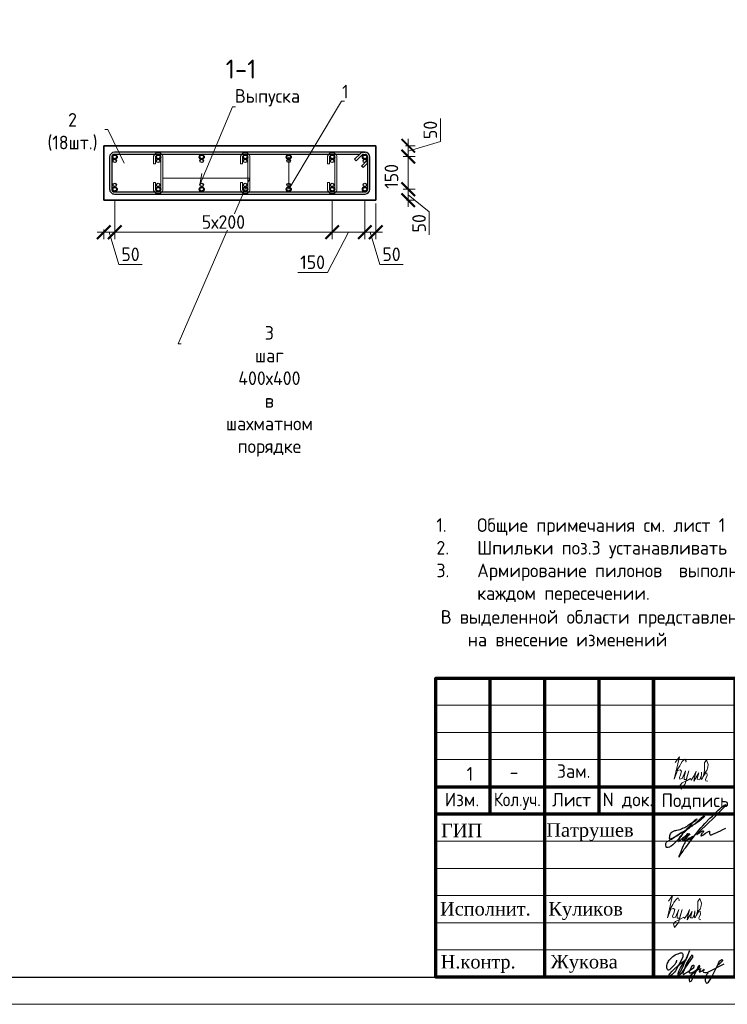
# Model space of a CAD drawing. Header units: millimetres. Extents: x 376598 to 1249954, y -318491 to -22134.
# Tile 328 of 444: x 902260 to 915273, y -317679 to -299573. Entities that reach past the tile are written whole.
import ezdxf
from ezdxf import colors
from ezdxf.entities.mleader import LeaderData, LeaderLine
from ezdxf.enums import TextEntityAlignment as Align
from ezdxf.math import Vec2, Vec3

# ---------------------------------------------------------------- set-up
doc = ezdxf.new("R2010")
doc.units = ezdxf.units.MM
for name, color, linetype, lineweight in [('1 Стены', 3, 'Continuous', 30), ('Арм_шпильки', 143, 'Continuous', 18), ('Армирование', 3, 'Continuous', 40), ('Выноски', 20, 'Continuous', 20), ('подоснова', 151, 'Continuous', 5), ('размер', 1, 'Continuous', 25), ('РАЗМЕРЫ', 1, 'Continuous', 9), ('Рамка', 7, 'Continuous', 70), ('Текст', 7, 'Continuous', 25), ('ТОНКИЕ', 7, 'Continuous', 9)]:
    doc.layers.add(name, color=color, linetype=linetype, lineweight=lineweight)
for name, color, linetype in [('PDF _S_NET_PROFILE_AXIS', 7, 'Continuous'), ('PDF7_Text', 7, 'Continuous'), ('PDF8_Text', 7, 'Continuous'), ('Рамка печать', 7, 'Continuous'), ('ТОЛСТЫЕ_ОСНОВНЫЕ', 6, 'Continuous')]:
    doc.layers.add(name, color=color, linetype=linetype)
doc.layers.add('Колонна_ бетон', color=7, linetype='Continuous', lineweight=50, true_color=0xb4b496)
doc.styles.add('GOST 2.304', font='CS_Gost2304.shx')
doc.styles.add('GOST-2.304_Type-B', font='GOST_Common.ttf')
doc.styles.add('PDF Times New Roman', font='times.ttf')
doc.styles.add('ГОСТ', font='GOST_Common.ttf')
doc.dimstyles.new('мой 25', dxfattribs={"dimscale": 100, "dimtxt": 2.5, "dimasz": 2.5, "dimexe": 1.25, "dimexo": 0.625, "dimtad": 1, "dimdec": 0, "dimlfac": 0.5, "dimtxsty": 'GOST-2.304_Type-B', "dimblk": 'ARCHTICK', "dimcen": 2.5, "dimdle": 1.25, "dimaunit": 1, "dimadec": 1, "dimazin": 2, "dimtfac": 1, "dimtdec": 0, "dimtmove": 1, "dimatfit": 3, "dimfxl": 6, "dimfxlon": 1, "dimtfill": 1, "dimlwd": -1, "dimlwe": -1, "dimarcsym": 0})

# ---------------------------------------------------------------- blocks, each defined once
blk = doc.blocks.new('*U658')
at = {"color": 0, "linetype": 'ByBlock', "lineweight": -2}
for p, q in [((161.4, 1198.9), (12.5, 1198.9)), ((161.4, 1188.9), (12.5, 1188.9)), ((38.8, 1188.9), (60.9, 1166.9)), ((-10, 1176.4), (-10, 12.5)), ((-10, 1169.4), (-10, 1176.4)), ((22, 1128), (-3.4, 1153.5)), ((0, 1169.4), (0, 1176.4)), ((0, 1150.1), (0, 12.5)), ((3.7, 1160.6), (29.1, 1135.1)), ((53.8, 1159.8), (28.3, 1185.2)), ((60.9, 1166.9), (53.8, 1159.8)), ((173.9, 12.5), (173.9, 1176.4)), ((183.9, 12.5), (183.9, 1176.4)), ((29.1, 1135.1), (22, 1128)), ((12.5, 0), (161.4, 0)), ((12.5, -10), (161.4, -10))]:
    blk.add_line(p, q, dxfattribs=at)
for centre, radius, start, end in [((12.5, 1176.4), 22.5, 90, 180), ((12.5, 1176.4), 12.5, 90, 180), ((19.5, 1176.4), 12.5, 45, 90), ((161.4, 1176.4), 22.5, 0, 90), ((161.4, 1176.4), 12.5, 0, 90), ((12.5, 1169.4), 22.5, 180, 225), ((12.5, 1169.4), 12.5, 180, 225), ((12.5, 12.5), 22.5, 180, 270), ((12.5, 12.5), 12.5, 180, 270), ((161.4, 12.5), 12.5, 270, 0), ((161.4, 12.5), 22.5, 270, 0)]:
    blk.add_arc(centre, radius, start, end, dxfattribs=at)
at = {"style": 'GOST 2.304', "oblique": 15, "flags": 9}
for tag, p in [('ДИАМЕТР', (-52.8, -63)), ('КЛАСС', (-53, -68.7)), ('ДЛИНА', (-52.5, -73.8)), ('ПОЗИЦИЯ', (-52.3, -58)), ('МАССА', (-52.3, -78.3))]:
    blk.add_attdef(tag, p, '', height=2.5, dxfattribs=at)
blk = doc.blocks.new('_ArchTick')
at = {"color": 0, "linetype": 'ByBlock', "const_width": 0.15}
blk.add_lwpolyline([(-0.5, -0.5), (0.5, 0.5)], dxfattribs=at)
blk = doc.blocks.new('*D639')
at = {"layer": 'DEFPOINTS', "color": 0, "lineweight": 0, "transparency": 16777216}
for p in [(908807, -301891, -2880), (908607, -302090, -2880), (909405, -302090)]:
    blk.add_point(p, dxfattribs=at)
at = {"layer": 'РАЗМЕРЫ', "color": 0, "linetype": 'Continuous', "transparency": 16777216}
for p, q in [((909998, -301812), (909998, -301387)), ((909405, -301766), (909405, -302215)), ((909405, -301990), (909998, -301812)), ((909353, -301891), (909530, -301891)), ((909309, -302090), (909530, -302090))]:
    blk.add_line(p, q, dxfattribs=at)
at = {"layer": 'РАЗМЕРЫ', "color": 0, "transparency": 16777216, "xscale": 250, "yscale": 250, "zscale": 250}
for p, rotation in [((909405, -301891), 90), ((909405, -302090), 270)]:
    blk.add_blockref('_ArchTick', p, dxfattribs=dict(at, rotation=rotation))
at = {"layer": 'РАЗМЕРЫ', "color": 0, "lineweight": 0, "transparency": 16777216, "insert": (909811, -301600), "char_height": 250, "attachment_point": 5, "rotation": 90, "style": 'GOST-2.304_Type-B', "bg_fill": 3, "box_fill_scale": 1.1, "bg_fill_color": 256, "bg_fill_true_color": 13158600, "bg_fill_transparency": 0}
blk.add_mtext('50', dxfattribs=at)
blk = doc.blocks.new('*D640')
at = {"layer": 'DEFPOINTS', "color": 0, "lineweight": 0, "transparency": 16777216}
for p in [(908607, -302691, -2880), (909405, -302691), (909309, -302891)]:
    blk.add_point(p, dxfattribs=at)
at = {"layer": 'РАЗМЕРЫ', "color": 0, "linetype": 'Continuous', "transparency": 16777216}
for p, q in [((909309, -302691), (909530, -302691)), ((909405, -303016), (909405, -302566)), ((909371, -302891), (909530, -302891)), ((909405, -302791), (909791, -303105)), ((909791, -303105), (909791, -303530))]:
    blk.add_line(p, q, dxfattribs=at)
at = {"layer": 'РАЗМЕРЫ', "color": 0, "transparency": 16777216, "xscale": 250, "yscale": 250, "zscale": 250}
for p, rotation in [((909405, -302691), 90), ((909405, -302891), 270)]:
    blk.add_blockref('_ArchTick', p, dxfattribs=dict(at, rotation=rotation))
at = {"layer": 'РАЗМЕРЫ', "color": 0, "lineweight": 0, "transparency": 16777216, "insert": (909604, -303317), "char_height": 250, "attachment_point": 5, "rotation": 90, "style": 'GOST-2.304_Type-B', "bg_fill": 3, "box_fill_scale": 1.1, "bg_fill_color": 256, "bg_fill_true_color": 13158600, "bg_fill_transparency": 0}
blk.add_mtext('50', dxfattribs=at)
blk = doc.blocks.new('*D641')
at = {"layer": 'DEFPOINTS', "color": 0, "lineweight": 0, "transparency": 16777216}
for p in [(909405, -302090, 2880), (909405, -302090)]:
    blk.add_point(p, dxfattribs=at)
at = {"layer": 'РАЗМЕРЫ', "color": 0, "linetype": 'Continuous', "transparency": 16777216}
for p, q in [((909405, -302816), (909405, -301965)), ((909498, -302090), (909530, -302090)), ((909337, -302691), (909530, -302691))]:
    blk.add_line(p, q, dxfattribs=at)
at = {"layer": 'РАЗМЕРЫ', "color": 0, "lineweight": 0, "transparency": 16777216, "insert": (909096, -302454), "char_height": 250, "attachment_point": 5, "rotation": 90, "style": 'GOST-2.304_Type-B', "bg_fill": 3, "box_fill_scale": 1.1, "bg_fill_color": 256, "bg_fill_true_color": 13158600, "bg_fill_transparency": 0}
blk.add_mtext('150', dxfattribs=at)
at = {"layer": 'DEFPOINTS', "color": 0, "lineweight": 0, "transparency": 16777216}
blk.add_point((909274, -302691), dxfattribs=at)
at = {"layer": 'РАЗМЕРЫ', "color": 0, "transparency": 16777216, "xscale": 250, "yscale": 250, "zscale": 250}
for p, rotation in [((909405, -302090), 90), ((909405, -302691), 270)]:
    blk.add_blockref('_ArchTick', p, dxfattribs=dict(at, rotation=rotation))
blk = doc.blocks.new('*D642')
at = {"layer": 'DEFPOINTS', "color": 0, "lineweight": 0, "transparency": 16777216}
for p in [(903807, -302891, 2880), (904007, -303098), (903807, -303481)]:
    blk.add_point(p, dxfattribs=at)
at = {"layer": 'РАЗМЕРЫ', "color": 0, "linetype": 'Continuous', "transparency": 16777216}
for p, q in [((904007, -303160), (904007, -303606)), ((903807, -303431), (903807, -303606)), ((904132, -303481), (903682, -303481)), ((903907, -303481), (904086, -304074)), ((904086, -304074), (904511, -304074))]:
    blk.add_line(p, q, dxfattribs=at)
at = {"layer": 'РАЗМЕРЫ', "color": 0, "transparency": 16777216, "xscale": 250, "yscale": 250, "zscale": 250, "rotation": 180}
blk.add_blockref('_ArchTick', (903807, -303481), dxfattribs=at)
at = {"layer": 'РАЗМЕРЫ', "color": 0, "transparency": 16777216, "xscale": 250, "yscale": 250, "zscale": 250}
blk.add_blockref('_ArchTick', (904007, -303481), dxfattribs=at)
at = {"layer": 'РАЗМЕРЫ', "color": 0, "lineweight": 0, "transparency": 16777216, "insert": (904298, -303887), "char_height": 250, "attachment_point": 5, "style": 'GOST-2.304_Type-B', "bg_fill": 3, "box_fill_scale": 1.1, "bg_fill_color": 256, "bg_fill_true_color": 13158600, "bg_fill_transparency": 0}
blk.add_mtext('50', dxfattribs=at)
blk = doc.blocks.new('*D654')
at = {"layer": 'DEFPOINTS', "color": 0, "lineweight": 0, "transparency": 16777216}
for p in [(908607, -302691), (908807, -302891), (908807, -303481)]:
    blk.add_point(p, dxfattribs=at)
at = {"layer": 'РАЗМЕРЫ', "color": 0, "linetype": 'Continuous', "transparency": 16777216}
for p, q in [((908607, -302881), (908607, -303606)), ((908807, -302954), (908807, -303606)), ((908482, -303481), (908932, -303481)), ((908707, -303481), (908885, -304074)), ((908885, -304074), (909310, -304074))]:
    blk.add_line(p, q, dxfattribs=at)
at = {"layer": 'РАЗМЕРЫ', "color": 0, "transparency": 16777216, "xscale": 250, "yscale": 250, "zscale": 250, "rotation": 180}
blk.add_blockref('_ArchTick', (908607, -303481), dxfattribs=at)
at = {"layer": 'РАЗМЕРЫ', "color": 0, "transparency": 16777216, "xscale": 250, "yscale": 250, "zscale": 250}
blk.add_blockref('_ArchTick', (908807, -303481), dxfattribs=at)
at = {"layer": 'РАЗМЕРЫ', "color": 0, "lineweight": 0, "transparency": 16777216, "insert": (909098, -303887), "char_height": 250, "attachment_point": 5, "style": 'GOST-2.304_Type-B', "bg_fill": 3, "box_fill_scale": 1.1, "bg_fill_color": 256, "bg_fill_true_color": 13158600, "bg_fill_transparency": 0}
blk.add_mtext('50', dxfattribs=at)
blk = doc.blocks.new('*U659')
for p, q in [((-8, 0), (-7.4, 4.7)), ((-7.4, 4.7), (-5.6, 9)), ((-5.6, 9), (-2.7, 12.7)), ((-2.7, 12.7), (1, 15.6)), ((1, 15.6), (5.3, 17.4)), ((5.3, 17.4), (10, 18)), ((34, 18), (10, 18)), ((10, 10), (34, 10)), ((34, 10), (34, 18)), ((104.5, 18), (128.5, 18)), ((104.5, 10), (104.5, 18)), ((128.5, 10), (104.5, 10)), ((133.2, 17.4), (128.5, 18)), ((137.5, 15.6), (133.2, 17.4)), ((141.2, 12.7), (137.5, 15.6)), ((144.1, 9), (141.2, 12.7)), ((145.9, 4.7), (144.1, 9)), ((146.5, 0), (145.9, 4.7)), ((145.9, -4.7), (146.5, 0)), ((-7.4, -4.7), (-8, 0)), ((-5.6, -9), (-7.4, -4.7)), ((-2.7, -12.7), (-5.6, -9)), ((1, -15.6), (-2.7, -12.7)), ((5.3, -17.4), (1, -15.6)), ((10, -18), (5.3, -17.4)), ((10, -18), (128.5, -18)), ((128.5, -18), (133.2, -17.4)), ((133.2, -17.4), (137.5, -15.6)), ((137.5, -15.6), (141.2, -12.7)), ((141.2, -12.7), (144.1, -9)), ((144.1, -9), (145.9, -4.7))]:
    blk.add_line(p, q)
at = {"color": 0, "linetype": 'ByBlock', "lineweight": -2}
for p, q in [((0, 0), (0.3, 2.6)), ((0.3, 2.6), (1.3, 5)), ((1.3, 5), (2.9, 7.1)), ((2.9, 7.1), (5, 8.7)), ((5, 8.7), (7.4, 9.7)), ((7.4, 9.7), (10, 10)), ((131.1, 9.7), (128.5, 10)), ((133.5, 8.7), (131.1, 9.7)), ((135.6, 7.1), (133.5, 8.7)), ((137.2, 5), (135.6, 7.1)), ((138.2, 2.6), (137.2, 5)), ((138.5, 0), (138.2, 2.6)), ((138.2, -2.6), (138.5, 0)), ((0.3, -2.6), (0, 0)), ((1.3, -5), (0.3, -2.6)), ((2.9, -7.1), (1.3, -5)), ((5, -8.7), (2.9, -7.1)), ((7.4, -9.7), (5, -8.7)), ((10, -10), (7.4, -9.7)), ((10, -10), (128.5, -10)), ((128.5, -10), (131.1, -9.7)), ((131.1, -9.7), (133.5, -8.7)), ((133.5, -8.7), (135.6, -7.1)), ((135.6, -7.1), (137.2, -5)), ((137.2, -5), (138.2, -2.6))]:
    blk.add_line(p, q, dxfattribs=at)
at = {"style": 'GOST 2.304', "oblique": 15, "flags": 9}
for tag, p in [('ДИАМЕТР', (117.8, -62.2)), ('ДЛИНА', (118.1, -72.5)), ('ПОЗИЦИЯ', (118, -56.6)), ('КЛАСС', (118, -67.8)), ('МАССА', (118.7, -78.2))]:
    blk.add_attdef(tag, p, '', height=2.5, dxfattribs=at)
blk = doc.blocks.new('_None')
blk = doc.blocks.new('*U56')
at = {"layer": 'ТОЛСТЫЕ_ОСНОВНЫЕ', "color": 6}
blk.add_lwpolyline([(20, 5), (415, 5), (415, 292), (20, 292)], close=True, dxfattribs=at)
at = {"layer": 'ТОНКИЕ'}
blk.add_lwpolyline([(0, 0), (420, 0), (420, 297), (0, 297)], close=True, dxfattribs=at)
blk = doc.blocks.new('11')
at = {"layer": 'Выноски'}
for p, q in [((48016, 66806), (48038, 66823)), ((48038, 66823), (48060, 66786)), ((47885, 66608), (47944, 66700)), ((47944, 66700), (47962, 66737)), ((47962, 66737), (47989, 66781)), ((47989, 66781), (48016, 66806)), ((48060, 66786), (48058, 66769))]:
    blk.add_line(p, q, dxfattribs=at)
blk.add_lwpolyline([(47863, 66761), (47937, 66865), (47843, 66458), (47885, 66564), (47905, 66616), (47954, 66628), (47979, 66606), (47957, 66539), (47937, 66487), (47947, 66458), (47991, 66470), (48051, 66611), (48041, 66569), (48023, 66505), (48023, 66448), (48065, 66448), (48090, 66529), (48110, 66608), (48043, 66369), (47972, 66275), (47954, 66344), (47991, 66389), (48078, 66431), (48142, 66470), (48154, 66441), (48204, 66512), (48246, 66606), (48209, 66455), (48204, 66418), (48295, 66574), (48265, 66463), (48265, 66455), (48312, 66453), (48342, 66529), (48347, 66584), (48337, 66465), (48349, 66453), (48401, 66569), (48443, 66616), (48461, 66678), (48466, 66727), (48436, 66811), (48399, 66754), (48399, 66618), (48389, 66549), (48374, 66507), (48416, 66564), (48441, 66576), (48451, 66524), (48433, 66482), (48419, 66453), (48424, 66428), (48458, 66421)], dxfattribs=at)
blk = doc.blocks.new('яяя')
at = {"lineweight": 30}
for points in [[(345424, 110432), (345425, 110410), (345424, 110397), (345417, 110379), (345406, 110350), (345390, 110319), (345357, 110275), (345310, 110221), (345265, 110176), (345198, 110110), (345161, 110077), (345133, 110066), (345116, 110066), (345102, 110075), (345090, 110091), (345082, 110115), (345074, 110146), (345066, 110182), (345064, 110206), (345067, 110234), (345077, 110278), (345095, 110320), (345114, 110361), (345134, 110395), (345159, 110428), (345195, 110469), (345228, 110506), (345284, 110560), (345331, 110595), (345379, 110625), (345435, 110648), (345486, 110670), (345532, 110686), (345573, 110696), (345605, 110698), (345621, 110695), (345635, 110687), (345648, 110671), (345656, 110649), (345659, 110625), (345659, 110583), (345656, 110553), (345647, 110523), (345635, 110489), (345387, 110033), (345349, 109985), (345311, 109948), (345247, 109889), (345209, 109858), (345192, 109844), (345180, 109837), (345157, 109833), (345150, 109835), (345140, 109842), (345135, 109856), (345138, 109881), (345148, 109892), (345183, 109930), (345267, 110024), (345343, 110105), (345455, 110213), (345617, 110343), (345775, 110456), (345811, 110526), (345838, 110607), (345890, 110740), (345902, 110771), (345698, 110295), (345672, 110226), (345626, 110132), (345572, 110032), (345518, 109953), (345481, 109918), (345497, 110001), (345567, 110147), (345655, 110301), (345760, 110442)], [(345481, 109918), (345476, 109896), (345475, 109874), (345485, 109861), (345506, 109866), (345539, 109891), (345632, 109983), (345968, 110450), (346022, 110527), (346029, 110560), (346027, 110579), (346026, 110590), (346010, 110605), (345993, 110609), (345975, 110601), (345962, 110584), (345954, 110562), (345857, 110421), (345783, 110292), (345741, 110183), (345701, 110079), (345665, 109985), (345660, 109952), (345666, 109929), (345669, 109915), (345682, 109910), (345702, 109914), (345735, 109941), (345846, 110007), (346065, 110160), (346075, 110193), (346070, 110217), (346066, 110236), (346052, 110241), (346030, 110241), (346007, 110228), (345978, 110203), (345960, 110164), (345892, 110010), (345895, 109986), (345904, 109966), (345925, 109964), (345969, 109968), (346045, 110000), (346218, 110114), (346261, 110154), (346280, 110184), (346282, 110210), (346278, 110225), (346263, 110229), (346241, 110222), (346220, 110198), (346162, 110049), (345989, 109904), (345932, 109849), (345906, 109805), (345891, 109739), (345890, 109690), (345899, 109652), (345924, 109647), (345956, 109655), (345980, 109674), (346058, 109838), (346158, 110046), (346261, 110098), (346314, 110120), (346292, 110079), (346269, 110036), (346261, 110008), (346267, 109998), (346293, 109998), (346363, 110039), (346445, 110095), (346421, 110068), (346414, 110040), (346407, 110011), (346416, 109990), (346466, 109972), (346509, 109977), (346574, 109984), (347172, 110293)], [(346586, 109971), (346543, 109917), (346509, 109873), (346489, 109825), (346475, 109767), (346472, 109710), (346478, 109675), (346485, 109641), (346501, 109621), (346517, 109602), (346542, 109589), (346568, 109592), (346605, 109620), (346680, 109731), (346736, 109842), (346865, 110115), (346962, 110290), (346969, 110318), (346979, 110360), (347013, 110403), (347056, 110434), (347091, 110450), (347109, 110450), (347121, 110434), (347115, 110405), (347072, 110355), (347012, 110307), (346924, 110222)]]:
    blk.add_lwpolyline(points, dxfattribs=at)
blk = doc.blocks.new('штамп кж1.1')
at = {"layer": 'Рамка печать', "lineweight": 20}
h = blk.add_hatch(color=0, dxfattribs=at)
h.paths.add_polyline_path([(419458, -85094), (419234, -85094), (418867, -85370), (418867, -85094), (418712, -85094), (418712, -85757), (418867, -85757), (418867, -85466), (419264, -85757), (419512, -85757), (419019, -85406)])
h.paths.add_polyline_path([(419737, -85219), (420175, -85219), (420175, -85757), (420329, -85757), (420329, -85094), (420165, -85094), (419583, -85094), (419583, -85251), (419583, -85757), (419737, -85757)])
h.paths.add_polyline_path([(421451, -85091), (421295, -85091), (421295, -85754), (421451, -85754), (421451, -85462), (421847, -85754), (422095, -85754), (421602, -85403), (422041, -85091), (421818, -85091), (421451, -85367)])
blk.add_hatch(color=204, dxfattribs=at).paths.add_polyline_path([(421166, -85165), (421164, -85157), (421161, -85151), (421158, -85145), (421154, -85139), (421151, -85134), (421147, -85129), (421143, -85124), (421139, -85120), (421133, -85117), (421128, -85113), (421122, -85109), (421115, -85107), (421108, -85104), (421100, -85101), (421093, -85099), (421075, -85096), (421056, -85093), (421035, -85092), (421012, -85091), (420617, -85091), (420594, -85092), (420573, -85093), (420553, -85096), (420536, -85099), (420528, -85102), (420521, -85104), (420514, -85107), (420508, -85110), (420502, -85113), (420496, -85117), (420491, -85120), (420486, -85124), (420482, -85129), (420478, -85134), (420474, -85139), (420471, -85145), (420468, -85151), (420466, -85158), (420463, -85165), (420461, -85172), (420457, -85188), (420455, -85206), (420453, -85226), (420453, -85248), (420453, -85596), (420453, -85618), (420455, -85638), (420457, -85656), (420461, -85673), (420463, -85680), (420466, -85687), (420468, -85694), (420471, -85700), (420474, -85705), (420478, -85711), (420482, -85716), (420486, -85720), (420491, -85725), (420496, -85728), (420502, -85731), (420508, -85735), (420514, -85738), (420521, -85740), (420528, -85743), (420536, -85745), (420553, -85749), (420573, -85751), (420594, -85753), (420617, -85754), (421012, -85754), (421035, -85753), (421056, -85752), (421075, -85749), (421092, -85746), (421100, -85743), (421108, -85741), (421115, -85738), (421122, -85735), (421128, -85732), (421133, -85728), (421139, -85725), (421143, -85720), (421147, -85716), (421151, -85711), (421154, -85706), (421158, -85700), (421161, -85694), (421164, -85688), (421166, -85680), (421169, -85673), (421172, -85656), (421175, -85639), (421176, -85618), (421177, -85596), (421177, -85487), (421022, -85487), (421022, -85576), (421022, -85582), (421021, -85588), (421020, -85594), (421019, -85599), (421017, -85604), (421015, -85608), (421012, -85612), (421008, -85616), (421005, -85619), (421001, -85622), (420996, -85624), (420991, -85626), (420987, -85627), (420981, -85628), (420974, -85628), (420968, -85629), (420649, -85629), (420644, -85628), (420639, -85628), (420635, -85626), (420631, -85624), (420627, -85621), (420624, -85618), (420620, -85615), (420617, -85611), (420615, -85607), (420613, -85603), (420611, -85598), (420609, -85593), (420607, -85584), (420607, -85574), (420607, -85256), (420607, -85250), (420607, -85245), (420609, -85240), (420610, -85235), (420611, -85231), (420613, -85228), (420616, -85225), (420619, -85221), (420622, -85218), (420626, -85216), (420630, -85214), (420634, -85212), (420639, -85211), (420643, -85210), (420649, -85210), (420654, -85210), (420968, -85210), (420974, -85210), (420981, -85210), (420986, -85212), (420991, -85213), (420996, -85215), (421000, -85217), (421004, -85220), (421008, -85223), (421011, -85227), (421014, -85231), (421017, -85235), (421019, -85240), (421020, -85245), (421021, -85250), (421022, -85257), (421022, -85263), (421022, -85336), (421177, -85336), (421177, -85248), (421176, -85226), (421175, -85206), (421172, -85188), (421168, -85172)])
at = {"layer": 'PDF _S_NET_PROFILE_AXIS', "lineweight": 30, "elevation": 0}
blk.add_lwpolyline([(409123, -83320), (409140, -83299), (409161, -83282), (409174, -83265), (409208, -83231), (409216, -83227), (409221, -83219), (409229, -83214), (409238, -83206), (409259, -83189), (409276, -83176), (409288, -83172), (409297, -83172), (409297, -83176), (409293, -83185), (409280, -83198), (409191, -83274), (409174, -83282), (409157, -83299), (409106, -83329), (409085, -83341), (409060, -83358), (409055, -83363), (409051, -83363), (409060, -83358), (409072, -83350), (409077, -83350), (409081, -83346), (409077, -83350), (409072, -83354), (409064, -83358), (409047, -83371), (409030, -83380), (409013, -83397), (408971, -83426), (408933, -83460), (408890, -83502), (408878, -83515), (408873, -83524), (408865, -83528), (408857, -83540), (408840, -83562), (408827, -83583), (408818, -83600), (408797, -83625), (408772, -83646), (408717, -83701), (408683, -83727), (408666, -83735), (408653, -83744), (408628, -83752), (408603, -83752), (408594, -83744), (408590, -83731), (408586, -83706), (408586, -83680), (408590, -83667), (408598, -83655), (408611, -83642), (408636, -83629), (408645, -83621), (408662, -83612), (408683, -83600), (408696, -83595), (408708, -83583), (408725, -83574), (408742, -83562), (408785, -83536), (408831, -83507), (408873, -83481), (408912, -83456), (408928, -83443), (408941, -83435), (408954, -83430), (408962, -83422), (408962, -83426), (408954, -83430), (408950, -83435), (408937, -83443), (408920, -83456), (408882, -83477), (408797, -83532), (408755, -83557), (408721, -83574), (408708, -83583), (408696, -83587), (408687, -83591), (408679, -83591), (408666, -83595), (408658, -83591), (408653, -83587), (408653, -83570), (408658, -83557), (408658, -83545), (408662, -83528), (408674, -83502), (408691, -83477), (408700, -83468), (408704, -83460), (408717, -83456), (408751, -83439), (408763, -83439), (408772, -83435), (408785, -83430), (408848, -83418), (408873, -83405), (408895, -83397), (408933, -83380), (408954, -83371), (408975, -83358), (408992, -83346), (409005, -83333), (409039, -83308), (409064, -83295), (409077, -83286), (409094, -83274), (409127, -83244), (409144, -83231), (409153, -83223), (409157, -83223), (409149, -83240), (409123, -83265), (409111, -83274), (409077, -83299), (409064, -83308), (409051, -83320), (409026, -83350), (409013, -83363), (409009, -83371), (408992, -83392), (408979, -83401), (408967, -83418), (408962, -83422), (408962, -83426), (408958, -83430), (408950, -83435), (408937, -83447), (408916, -83473), (408903, -83485), (408890, -83502), (408882, -83515), (408873, -83524), (408869, -83528), (408873, -83524), (408878, -83524), (408873, -83528), (408865, -83549), (408857, -83553), (408852, -83562), (408848, -83566), (408823, -83617), (408823, -83629), (408818, -83638), (408823, -83642), (408827, -83642), (408840, -83629), (408852, -83621), (408907, -83566), (408941, -83540), (408954, -83528), (408967, -83524), (408971, -83515), (408984, -83502), (408988, -83494), (408996, -83494), (408996, -83498), (408979, -83515), (408962, -83536), (408937, -83557), (408924, -83566), (408912, -83579), (408907, -83579), (408899, -83583), (408895, -83591), (408895, -83612), (408899, -83617), (408907, -83617), (408920, -83608), (408937, -83591), (408945, -83579), (408954, -83570), (408979, -83540), (408996, -83524), (409005, -83511), (409017, -83507), (409022, -83502), (409026, -83502), (409013, -83515), (409005, -83528), (408992, -83536), (408971, -83562), (408954, -83583), (408945, -83591), (408941, -83600), (408937, -83612), (408937, -83625), (408941, -83629), (408954, -83634), (408958, -83629), (408967, -83612), (408979, -83600), (409000, -83583), (409009, -83574), (409022, -83574), (409026, -83583), (409026, -83608), (409030, -83608), (409039, -83604), (409051, -83595), (409077, -83570), (409085, -83557), (409089, -83553), (409089, -83549), (409085, -83549), (409081, -83553), (409072, -83557), (409047, -83574), (409017, -83595), (408979, -83621), (408971, -83625), (408958, -83629), (408950, -83638), (408933, -83663), (408924, -83684), (408903, -83722), (408886, -83765), (408865, -83811), (408848, -83862), (408840, -83883), (408827, -83909), (408827, -83921), (408831, -83921), (408835, -83917), (408840, -83909), (408848, -83896), (408852, -83888), (408861, -83875), (408886, -83841), (408903, -83816), (408924, -83782), (408954, -83748), (408984, -83706), (409043, -83625), (409077, -83583), (409106, -83545), (409132, -83511), (409157, -83481), (409174, -83456), (409195, -83430), (409229, -83388), (409263, -83350), (409305, -83308), (409394, -83214), (409441, -83172), (409479, -83130), (409517, -83092), (409551, -83062), (409580, -83037), (409606, -83016), (409627, -82999), (409644, -82986), (409657, -82977), (409665, -82969), (409674, -82969), (409674, -82965), (409682, -82960), (409682, -82982), (409674, -82994), (409665, -83003), (409661, -83011), (409563, -83109), (409538, -83138), (409504, -83168), (409318, -83354), (409242, -83422), (409187, -83477), (409178, -83490), (409170, -83498), (409161, -83502), (409157, -83507), (409157, -83511), (409161, -83511), (409170, -83507), (409182, -83494), (409212, -83477), (409225, -83464), (409238, -83460), (409246, -83452), (409263, -83443), (409276, -83443), (409276, -83452), (409267, -83468), (409259, -83481), (409242, -83502), (409238, -83515), (409233, -83524), (409229, -83528), (409229, -83532), (409238, -83540), (409242, -83536), (409246, -83536), (409254, -83532), (409267, -83524), (409318, -83485), (409356, -83460), (409381, -83452), (409386, -83452), (409390, -83456), (409390, -83494), (409394, -83507), (409398, -83515), (409407, -83519), (409415, -83515), (409424, -83515), (409449, -83507), (409492, -83490), (409521, -83477), (409551, -83460), (409593, -83443), (409635, -83422), (409690, -83397)], dxfattribs=at)
at = {"layer": 'Рамка', "color": 7}
for p, q in [((405358, -83134), (405358, -80634)), ((407358, -83134), (407358, -80634)), ((410858, -81634), (422858, -81634)), ((404358, -82634), (410858, -82634)), ((404358, -83134), (422858, -83134)), ((419358, -83134), (419358, -84634)), ((420858, -83134), (420858, -84634)), ((417858, -83634), (422858, -83634)), ((417858, -83634), (422858, -83634)), ((410858, -84634), (422858, -84634))]:
    blk.add_line(p, q, dxfattribs=at)
at = {"layer": 'Рамка'}
for p, q in [((406358, -86134), (406358, -80634)), ((408358, -86134), (408358, -80634)), ((408358, -80634), (408358, -86134)), ((409858, -80634), (409858, -86134)), ((409858, -86134), (409858, -80634)), ((410858, -80634), (410858, -86134)), ((417858, -83134), (417858, -86134))]:
    blk.add_line(p, q, dxfattribs=at)
at = {"layer": 'Рамка', "color": 7, "lineweight": 15}
for p, q in [((404358, -81134), (410858, -81134)), ((404358, -81634), (410858, -81634)), ((404358, -82134), (410858, -82134)), ((404358, -83634), (410858, -83634)), ((404358, -84134), (410858, -84134)), ((404358, -84634), (410858, -84634)), ((404358, -85134), (410858, -85134)), ((404358, -85634), (410858, -85634))]:
    blk.add_line(p, q, dxfattribs=at)
at = {"layer": 'Рамка'}
blk.add_lwpolyline([(422858, -86134), (404358, -86134), (404358, -80634), (422858, -80634)], close=True, dxfattribs=at)
at = {"layer": 'Рамка печать', "color": 0, "lineweight": 20}
for points in [[(418712, -85757), (418712, -85094), (418867, -85094), (418867, -85370), (419234, -85094), (419458, -85094), (419019, -85406), (419512, -85757), (419264, -85757), (418867, -85466), (418867, -85757), (418712, -85757)], [(419737, -85757), (419737, -85219), (420175, -85219), (420175, -85757), (420329, -85757), (420329, -85094), (420165, -85094), (419583, -85094), (419583, -85251), (419583, -85757), (419737, -85757)], [(421295, -85754), (421295, -85091), (421451, -85091), (421451, -85367), (421818, -85091), (422041, -85091), (421602, -85403), (422095, -85754), (421847, -85754), (421451, -85462), (421451, -85754), (421295, -85754)]]:
    blk.add_lwpolyline(points, close=True, dxfattribs=at)
at = {"color": 2, "lineweight": 60, "xscale": 0.5, "yscale": 0.5, "zscale": 0.5}
blk.add_blockref('яяя', (236070, -141038), dxfattribs=at)
at = {"layer": 'Выноски', "color": 0}
blk.add_blockref('11', (360773, -151499), dxfattribs=at)
at = {"layer": 'PDF7_Text', "char_height": 248, "attachment_point": 7, "style": 'PDF Times New Roman'}
for s, insert in [('06.25', (409908, -83561)), ('Патрушев', (406387, -83634)), ('06.25', (409908, -85050)), ('Жукова', (406466, -86056)), ('06.25', (409908, -86042))]:
    blk.add_mtext(s, dxfattribs=dict(at, insert=insert))
at = {"layer": 'PDF7_Text', "insert": (410912, -84467), "char_height": 180, "width": 6881.02, "attachment_point": 7, "style": 'PDF Times New Roman'}
blk.add_mtext('\\pxqc;Жилой дом со встроенными помещениями общественно-делового и коммерческого назначения на первом этаже здания и встроенно-пристроенным поликлиническим учреждением (поз. 2.2-2.3)', dxfattribs=at)
at = {"layer": 'PDF7_Text', "insert": (406426, -85084), "char_height": 247.95, "attachment_point": 7, "style": 'PDF Times New Roman'}
blk.add_mtext_dynamic_manual_height_columns('{\\C256;Куликов}', width=2000, gutter_width=1250, heights=[0], dxfattribs=at)
at = {"layer": 'PDF8_Text', "char_height": 248, "attachment_point": 7, "style": 'PDF Times New Roman'}
for s, insert in [('ГИП', (404451, -83561)), ('Исполнит.', (404432, -85007)), ('Н.контр.', (404445, -86056))]:
    blk.add_mtext(s, dxfattribs=dict(at, insert=insert))
at = {"layer": 'Текст', "color": 7, "style": 'ГОСТ'}
blk.add_text('24-04-КЖ.2-1.1', height=350, dxfattribs=at).set_placement((417259, -81103), align=Align.MIDDLE_CENTER)
for s, p in [('Изм.', (404522, -82993)), ('N док.', (407423, -82993)), ('Лист', (406493, -82996)), ('Подпись', (408507, -83008)), ('Дата', (409929, -83008)), ('Стадия', (418009, -83534)), ('Лист', (419758, -83534)), ('Листов', (421350, -83534)), ('Р', (418530, -84272))]:
    blk.add_text(s, height=250, dxfattribs=at).set_placement(p)
at = {"layer": 'Текст', "color": 7, "style": 'ГОСТ', "width": 0.9}
blk.add_text('Кол.уч.', height=250, dxfattribs=at).set_placement((405423, -82992))
at = {"layer": 'Текст', "color": 7, "insert": (411117, -81801), "char_height": 220, "attachment_point": 1, "style": 'ГОСТ'}
blk.add_mtext_dynamic_manual_height_columns('\\pxqc;{\\fTimes New Roman|b0|i0|c204|p18;\\C256;Строительство жилого комплекса со встроенными помещениями общественного-делового, коммерческого назначения и поликлиническим учреждением по адресу: г. Чита, ул. 1-я Коллективная}', width=11543.07, gutter_width=12.5, heights=[0], dxfattribs=at)
blk = doc.blocks.new('*D656')
at = {"layer": 'DEFPOINTS', "color": 0, "lineweight": 0, "transparency": 16777216}
for p in [(904007, -302691), (908007, -302691), (908007, -303481)]:
    blk.add_point(p, dxfattribs=at)
at = {"layer": 'РАЗМЕРЫ', "color": 0, "linetype": 'Continuous', "transparency": 16777216}
for p, q in [((904007, -302881), (904007, -303606)), ((908007, -302881), (908007, -303606)), ((903882, -303481), (908132, -303481))]:
    blk.add_line(p, q, dxfattribs=at)
at = {"layer": 'РАЗМЕРЫ', "color": 0, "transparency": 16777216, "xscale": 250, "yscale": 250, "zscale": 250, "rotation": 180}
blk.add_blockref('_ArchTick', (904007, -303481), dxfattribs=at)
at = {"layer": 'РАЗМЕРЫ', "color": 0, "transparency": 16777216, "xscale": 250, "yscale": 250, "zscale": 250}
blk.add_blockref('_ArchTick', (908007, -303481), dxfattribs=at)
at = {"layer": 'РАЗМЕРЫ', "color": 0, "lineweight": 0, "transparency": 16777216, "insert": (906007, -303293), "char_height": 250, "attachment_point": 5, "style": 'GOST-2.304_Type-B', "bg_fill": 3, "box_fill_scale": 1.1, "bg_fill_color": 256, "bg_fill_true_color": 13158600, "bg_fill_transparency": 0}
blk.add_mtext('5х200', dxfattribs=at)
blk = doc.blocks.new('*D657')
at = {"layer": 'DEFPOINTS', "color": 0, "lineweight": 0, "transparency": 16777216}
for p in [(908007, -302984), (908607, -302984), (908607, -303481)]:
    blk.add_point(p, dxfattribs=at)
at = {"layer": 'РАЗМЕРЫ', "color": 0, "linetype": 'Continuous', "transparency": 16777216}
for p, q in [((908007, -303046), (908007, -303606)), ((908607, -303046), (908607, -303606)), ((907882, -303481), (908732, -303481)), ((908307, -303481), (907922, -304220)), ((907922, -304220), (907372, -304220))]:
    blk.add_line(p, q, dxfattribs=at)
at = {"layer": 'РАЗМЕРЫ', "color": 0, "transparency": 16777216, "xscale": 250, "yscale": 250, "zscale": 250, "rotation": 180}
blk.add_blockref('_ArchTick', (908007, -303481), dxfattribs=at)
at = {"layer": 'РАЗМЕРЫ', "color": 0, "transparency": 16777216, "xscale": 250, "yscale": 250, "zscale": 250}
blk.add_blockref('_ArchTick', (908607, -303481), dxfattribs=at)
at = {"layer": 'РАЗМЕРЫ', "color": 0, "lineweight": 0, "transparency": 16777216, "insert": (907647, -304033), "char_height": 250, "attachment_point": 5, "style": 'GOST-2.304_Type-B', "bg_fill": 3, "box_fill_scale": 1.1, "bg_fill_color": 256, "bg_fill_true_color": 13158600, "bg_fill_transparency": 0}
blk.add_mtext('150', dxfattribs=at)

msp = doc.modelspace()

# ---------------------------------------------------------------- linework, layer by layer
at = {"layer": '1 Стены', "color": 252, "lineweight": 0, "true_color": 0x939598}
for p, q in [((903807.4, -301891), (908807.4, -301891)), ((903807.4, -302891), (903807.4, -301891)), ((908807.4, -302091), (908807.4, -302891)), ((908807.4, -302891), (903807.4, -302891))]:
    msp.add_line(p, q, dxfattribs=at)
at = {"layer": 'Армирование', "color": 3}
for centre in [(904007.4, -302097.6), (904807.4, -302097.6), (905607.4, -302097.6), (906407.4, -302097.6), (907207.4, -302097.6), (908007.4, -302097.6), (908607.4, -302097.6), (904007.4, -302691), (904807.4, -302691), (905607.4, -302691), (906407.4, -302691), (907207.4, -302691), (908007.4, -302691), (908607.4, -302691)]:
    msp.add_circle(centre, 40, dxfattribs=at)
at = {"layer": 'Колонна_ бетон', "color": 180, "linetype": 'Continuous', "lineweight": 35, "transparency": 33554687}
for p, q in [((903806.8, -301891, 2880), (903806.8, -302891, 2880)), ((903806.8, -301891, 2880), (908806.8, -301891, 2880)), ((908806.8, -301891, 2880), (908806.8, -302891, 2880)), ((903806.8, -302891, 2880), (908806.8, -302891, 2880))]:
    msp.add_line(p, q, dxfattribs=at)
at = {"layer": 'РАЗМЕРЫ', "color": 252, "linetype": 'Continuous', "lineweight": 30, "true_color": 0x939598}
for centre in [(904007.4, -302169.6), (904807.4, -302169.6), (905607.4, -302169.6), (906407.4, -302169.6), (907207.4, -302169.6), (908007.4, -302169.6), (908607.4, -302169.6), (904007.4, -302611), (904807.4, -302611), (905607.4, -302611), (906407.4, -302611), (907207.4, -302611), (908007.4, -302611), (908607.4, -302611)]:
    msp.add_circle(centre, 32, dxfattribs=at)

# ---------------------------------------------------------------- block references
at = {"lineweight": 30, "xscale": 3.959999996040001, "yscale": 3.959999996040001, "zscale": 3.959999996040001, "rotation": 269.9999999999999}
msp.add_blockref('*U658', (903953.2, -302050.7), dxfattribs=at)
at = {"layer": 'Арм_шпильки', "color": 3, "xscale": 4.875, "yscale": 4.875, "zscale": 4.875, "rotation": 89.99999999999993}
for p in [(904807.4, -302732.8), (906407.4, -302732.8), (908007.4, -302732.8)]:
    msp.add_blockref('*U659', p, dxfattribs=at)
at = {"layer": 'Выноски'}
msp.add_blockref('11', (866453.7, -379995.3), dxfattribs=at)
at = {"layer": 'размер'}
msp.add_blockref('штамп кж1.1', (505556.6, -231044.7), dxfattribs=at)

# ---------------------------------------------------------------- texts
at = {"ltscale": 100, "insert": (909923.3, -308742), "char_height": 250, "width": 17398.124, "attachment_point": 1, "style": 'GOST-2.304_Type-B'}
msp.add_mtext('\\pxi-3,l3,t3,20;1.^IОбщие примечания см. лист 1\\P2.^IШпильки поз.3 устанавливать с шагом 400 по вертикали и с шагом  400 по горизонтали.\\P3.^IАрмирование пилонов  выполнять отдельными стержнями. Арматуру вязать вязальной проволокой в каждом пересечении.', dxfattribs=at)
at = {"layer": 'Выноски', "color": 240, "true_color": 0xed1f24, "insert": (910002.1, -310430.6, -3100), "char_height": 250, "width": 18219.66, "attachment_point": 1, "style": 'ГОСТ'}
msp.add_mtext('\\pxi-2,l2,sm1;В выделенной области представлена замененная ( актуальная) версия. Содержание изменения см. в листе разрешения на внесение изменений', dxfattribs=at)
at = {"layer": 'РАЗМЕРЫ', "insert": (906329.9, -300481.3), "char_height": 350, "attachment_point": 5, "style": 'GOST-2.304_Type-B'}
msp.add_mtext_dynamic_manual_height_columns('1-1', width=3941.213, gutter_width=625, heights=[0], dxfattribs=at)
at = {"layer": 'Текст', "color": 7, "style": 'GOST-2.304_Type-B'}
for s, p in [('Зам.', (912138.7, -313514.9)), ('-', (911269.7, -313531.4))]:
    msp.add_text(s, height=250, dxfattribs=at).set_placement(p)
at = {"layer": 'Текст', "color": 7, "insert": (910479.7, -312899.8), "char_height": 250, "attachment_point": 1, "style": 'ГОСТ'}
msp.add_mtext_dynamic_manual_height_columns('\\pxsm1,qc;\\P\\ps*,q*;1', width=7000, gutter_width=12.5, heights=[1500], dxfattribs=at)

# ---------------------------------------------------------------- leaders
at = {"layer": 'подоснова'}
ml = msp.add_multileader_mtext('Standard', dxfattribs=at)
ml.set_content('Выпуска ', color=256, style='GOST-2.304_Type-B')
ml.set_leader_properties(color=256, linetype='ByLayer', lineweight=15)
ml.set_arrow_properties(name='NONE')
ml.build(insert=Vec2(0, 0))
ml.multileader.update_dxf_attribs({"text_left_attachment_type": 6, "text_right_attachment_type": 6, "dogleg_length": 10, "arrow_head_size": 18})
ctx = ml.context
ctx.base_point, ctx.char_height, ctx.arrow_head_size, ctx.landing_gap_size, ctx.plane_origin = Vec3(906184.2, -301175.1), 250, 18, 20, Vec3(903430.6, -299872.6)
ctx.left_attachment, ctx.right_attachment, ctx.text_align_type = 6, 6, 1
notes = []
notes.append((ctx, [(0, (1, 1, 0), (906174.2, -301175.1), (1, 0), 10, [(1, [(905607.4, -302401.6), (905575.4, -302611)], 0, [])])]))
ctx.mtext.insert, ctx.mtext.width, ctx.mtext.alignment, ctx.mtext.flow_direction = Vec3(906816.7, -300850.1), 22.898, 2, 5
ml = msp.add_multileader_mtext('Standard', dxfattribs=at)
ml.set_content('1 ', color=256, style='GOST-2.304_Type-B')
ml.set_leader_properties(color=256, linetype='ByLayer', lineweight=15)
ml.set_arrow_properties(name='NONE')
ml.build(insert=Vec2(0, 0))
ml.multileader.update_dxf_attribs({"text_left_attachment_type": 6, "text_right_attachment_type": 6, "dogleg_length": 10, "arrow_head_size": 18})
ctx = ml.context
ctx.base_point, ctx.char_height, ctx.arrow_head_size, ctx.landing_gap_size, ctx.plane_origin = Vec3(908190.5, -301069.7), 250, 18, 20, Vec3(905436.9, -299767.2)
ctx.left_attachment, ctx.right_attachment, ctx.text_align_type = 6, 6, 1
notes.append((ctx, [(0, (1, 1, 0), (908180.5, -301069.7), (1, 0), 10, [(1, [(907207.4, -302097.6), (907207.4, -302691)], 0, [])])]))
ctx.mtext.insert, ctx.mtext.width, ctx.mtext.alignment, ctx.mtext.flow_direction = Vec3(908248, -300769.7), 22.898, 2, 5
ml = msp.add_multileader_mtext('Standard', dxfattribs=at)
ml.set_content('2 (18шт.)', color=256, style='GOST-2.304_Type-B')
ml.set_leader_properties(color=256, linetype='ByLayer', lineweight=15)
ml.set_arrow_properties(name='NONE')
ml.build(insert=Vec2(0, 0))
ml.multileader.update_dxf_attribs({"text_left_attachment_type": 6, "text_right_attachment_type": 6, "dogleg_length": 10, "arrow_head_size": 18})
ctx = ml.context
ctx.base_point, ctx.char_height, ctx.arrow_head_size, ctx.landing_gap_size, ctx.plane_origin = Vec3(902593.4, -301589.6), 250, 18, 20, Vec3(900490.6, -301043.5)
ctx.left_attachment, ctx.right_attachment, ctx.text_align_type = 6, 6, 1
notes.append((ctx, [(1, (1, 1, 0), (903879, -301589.6), (-1, 0), 10, [(0, [(904180.3, -302213)], 0, [])])]))
ctx.mtext.insert, ctx.mtext.width, ctx.mtext.alignment, ctx.mtext.flow_direction = Vec3(903231.2, -301289.6), 22.898, 2, 5
ml = msp.add_multileader_mtext('Standard', dxfattribs=at)
ml.set_content('3 шаг 400х400 \\Pв шахматном порядке ', color=256, style='GOST-2.304_Type-B')
ml.set_leader_properties(color=256, linetype='ByLayer', lineweight=15)
ml.set_arrow_properties(name='NONE')
ml.build(insert=Vec2(0, 0))
ml.multileader.update_dxf_attribs({"text_left_attachment_type": 6, "text_right_attachment_type": 6, "dogleg_length": 10, "arrow_head_size": 18})
ctx = ml.context
ctx.base_point, ctx.char_height, ctx.arrow_head_size, ctx.landing_gap_size, ctx.plane_origin = Vec3(905183.7, -305531.9), 250, 18, 20, Vec3(903210.2, -303198)
ctx.left_attachment, ctx.right_attachment, ctx.text_align_type = 6, 6, 1
notes.append((ctx, [(0, (1, 1, 0), (905173.7, -305531.9), (1, 0), 10, [(1, [(904895.1, -302489.1), (906495.1, -302489.1)], 0, [])])]))
ctx.mtext.insert, ctx.mtext.width, ctx.mtext.alignment, ctx.mtext.flow_direction = Vec3(906851.8, -305206.9), 22.898, 2, 5
for ctx, leaders in notes:
    for number, flags, end, landing, length, lines in leaders:
        leader = LeaderData()
        leader.index, (leader.has_last_leader_line, leader.has_dogleg_vector, leader.attachment_direction) = number, flags
        leader.last_leader_point, leader.dogleg_vector, leader.dogleg_length = Vec3(end), Vec3(landing), length
        for number, points, colour, breaks in lines:
            line = LeaderLine()
            line.index, line.vertices, line.color, line.breaks = number, Vec3.list(points), colors.encode_raw_color(colour), breaks
            leader.lines.append(line)
        ctx.leaders.append(leader)

# ---------------------------------------------------------------- next in the draw order: dimensions: what is measured, and where the dimension line sits
at = {"layer": 'РАЗМЕРЫ', "lineweight": 0}
dim = msp.add_linear_dim(base=(909404.7, -302089.6, 2880), p1=(908807.4, -301891), p2=(908607.4, -302089.6), angle=90, dimstyle='мой 25', override={"dimlfac": 0.25}, dxfattribs=at)
dim.commit()
dim.dimension.update_dxf_attribs({"geometry": '*D639', "text_midpoint": (909810.9, -301749.7, 2880)})
dim = msp.add_linear_dim(base=(909404.7, -302691, 2880), p1=(909308.9, -302891, 2880), p2=(908607.4, -302691), angle=90, dimstyle='мой 25', override={"dimlfac": 0.25}, dxfattribs=at)
dim.commit()
dim.dimension.update_dxf_attribs({"geometry": '*D640', "text_midpoint": (909791.2, -303167, 2880), "dimtype": 160})
dim = msp.add_linear_dim(base=(903807.4, -303480.5), p1=(904007.4, -303097.9), p2=(903807.4, -302891, 2880), dimstyle='мой 25', override={"dimlfac": 0.25}, dxfattribs=at)
dim.commit()
dim.dimension.update_dxf_attribs({"geometry": '*D642', "text_midpoint": (904148, -303886.8)})

# ---------------------------------------------------------------- next in the draw order: dimensions: what is measured, and where the dimension line sits
dim = msp.add_linear_dim(base=(909404.7, -302089.6), p1=(909274.4, -302691), p2=(909404.7, -302089.6, 2880), angle=90, dimstyle='мой 25', override={"dimlfac": 0.25}, dxfattribs=at)
dim.commit()
dim.dimension.update_dxf_attribs({"geometry": '*D641', "text_midpoint": (909283.1, -302453.9), "dimtype": 160})

# ---------------------------------------------------------------- next in the draw order: dimensions: what is measured, and where the dimension line sits
dim = msp.add_linear_dim(base=(908807.4, -303480.5), p1=(908607.4, -302691), p2=(908807.4, -302891), angle=180, dimstyle='мой 25', override={"dimlfac": 0.25}, dxfattribs=at)
dim.commit()
dim.dimension.update_dxf_attribs({"geometry": '*D654', "text_midpoint": (908948, -303886.8)})

# ---------------------------------------------------------------- next in the draw order: block references
at = {"xscale": 100, "yscale": 100, "zscale": 100}
msp.add_blockref('*U56', (886915, -317678.9), dxfattribs=at)

# ---------------------------------------------------------------- next in the draw order: dimensions: what is measured, and where the dimension line sits
at = {"layer": 'РАЗМЕРЫ', "lineweight": 0}
dim = msp.add_linear_dim(base=(908007.4, -303480.5), p1=(904007.4, -302691), p2=(908007.4, -302691), text='5х200', dimstyle='мой 25', override={"dimlfac": 0.25}, dxfattribs=at)
dim.commit()
dim.dimension.update_dxf_attribs({"geometry": '*D656', "text_midpoint": (906007.4, -303293)})

# ---------------------------------------------------------------- next in the draw order: dimensions: what is measured, and where the dimension line sits
dim = msp.add_linear_dim(base=(908607.4, -303480.5), p1=(908007.4, -302983.6), p2=(908607.4, -302983.6), dimstyle='мой 25', override={"dimlfac": 0.25}, dxfattribs=at)
dim.commit()
dim.dimension.update_dxf_attribs({"geometry": '*D657', "text_midpoint": (907859.1, -304220), "dimtype": 160})

doc.saveas('drawing.dxf')
